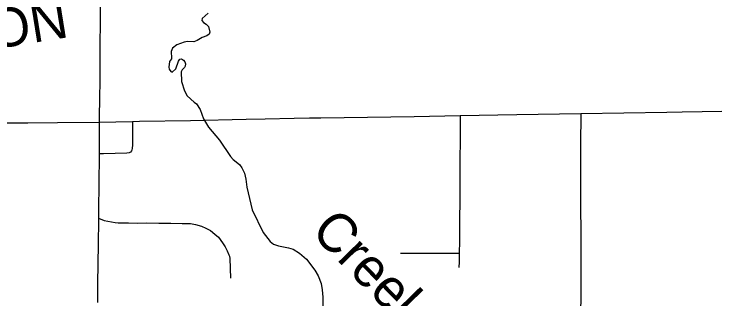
# Model space of a CAD drawing. Extents: x -19 to 366, y -4 to 359.
# Drawn here: x 147.018 to 148.461, y 183.524 to 184.112 of the extents above; entities that cross this region are included whole.
import ezdxf

# ---------------------------------------------------------------- set-up
doc = ezdxf.new("R2010")
doc.units = 0
for name, color, linetype in [('Level 33', 7, 'Continuous'), ('Level 34', 7, 'Continuous'), ('Level 35', 7, 'Continuous'), ('Level 40', 7, 'Continuous'), ('Level 60', 7, 'Continuous')]:
    doc.layers.add(name, color=color, linetype=linetype)

msp = doc.modelspace()

# ---------------------------------------------------------------- linework, layer by layer
at = {"layer": 'Level 33'}
for points in [[(147.1936, 184.2305), (147.1948, 184.2002), (147.1952, 184.1696), (147.1954, 184.1366), (147.195, 184.0059), (147.1945, 183.9745), (147.1938, 183.9374), (147.1935, 183.8998), (147.1936, 183.8879)], [(148.0527, 183.9036), (147.9365, 183.9017)], [(148.1845, 183.9058), (148.0527, 183.9036)], [(148.1845, 183.9058), (148.1839, 183.8421), (148.1837, 183.8039), (148.1841, 183.7211), (148.1847, 183.6548), (148.1844, 183.6045), (148.1844, 183.5683)], [(148.3617, 183.9087), (148.1845, 183.9058)], [(148.3929, 183.9093), (148.3617, 183.9087)], [(148.5158, 183.9113), (148.3929, 183.9093)], [(147.2622, 183.8897), (147.2621, 183.8697), (147.2621, 183.8422), (147.2615, 183.8345), (147.2608, 183.8317), (147.2595, 183.8294), (147.2577, 183.8273), (147.2553, 183.8255), (147.2504, 183.8248), (147.2022, 183.8234), (147.1931, 183.8237)], [(147.2622, 183.8897), (147.1936, 183.8879)], [(147.5351, 183.8949), (147.4961, 183.8942), (147.3813, 183.8914), (147.2764, 183.89), (147.2622, 183.8897)], [(147.5946, 183.8961), (147.5351, 183.8949)], [(147.8417, 183.9001), (147.6497, 183.897), (147.6264, 183.8967), (147.5946, 183.8961)], [(147.9365, 183.9017), (147.8417, 183.9001)], [(147.9365, 183.9017), (147.9361, 183.8667), (147.9358, 183.7967)], [(147.0462, 183.887), (146.9922, 183.8868), (146.8986, 183.887), (146.8621, 183.887), (146.8333, 183.8873), (146.8067, 183.887), (146.7611, 183.887), (146.7446, 183.8867), (146.7048, 183.8856), (146.6909, 183.8854), (146.6832, 183.8851), (146.6753, 183.8843), (146.6678, 183.8834), (146.6622, 183.8823), (146.6561, 183.8804), (146.6513, 183.8785), (146.6465, 183.876), (146.64, 183.8721)], [(147.1072, 183.8875), (147.0462, 183.887)], [(147.1936, 183.8879), (147.1072, 183.8875)], [(147.1936, 183.8879), (147.1931, 183.851), (147.1931, 183.8237)], [(147.1931, 183.8237), (147.1926, 183.7588), (147.1918, 183.7108), (147.1916, 183.6908)], [(147.9358, 183.7967), (147.9359, 183.7716), (147.935, 183.644), (147.9342, 183.6179)], [(147.1916, 183.6908), (147.1911, 183.6336), (147.1906, 183.6007), (147.1902, 183.5526), (147.1897, 183.5175)], [(147.1916, 183.6908), (147.2037, 183.6864), (147.226, 183.6821), (147.2325, 183.6812), (147.2538, 183.6813), (147.2726, 183.6807), (147.2916, 183.6813), (147.3159, 183.6807), (147.3411, 183.6807), (147.3643, 183.6801), (147.3815, 183.6799), (147.3916, 183.6782), (147.4039, 183.6745), (147.413, 183.6707), (147.4223, 183.6655), (147.4316, 183.6583), (147.4389, 183.6518), (147.4472, 183.6405), (147.4526, 183.6318), (147.4568, 183.6238), (147.4601, 183.6158), (147.4612, 183.6124), (147.4624, 183.6077), (147.4636, 183.5677)], [(147.9342, 183.6179), (147.9342, 183.6013), (147.9338, 183.5891)], [(148.1844, 183.5683), (148.1844, 183.5356)], [(148.1844, 183.5356), (148.1842, 183.4915)]]:
    msp.add_lwpolyline(points, dxfattribs=at)
at = {"layer": 'Level 34'}
msp.add_lwpolyline([(147.9342, 183.6179), (147.8966, 183.6184), (147.8561, 183.6184), (147.8135, 183.6182)], dxfattribs=at)
at = {"layer": 'Level 35'}
for points in [[(147.4175, 184.1132), (147.4054, 184.1024), (147.4049, 184.0982), (147.4079, 184.0944), (147.4132, 184.091), (147.4185, 184.0859), (147.4209, 184.0745), (147.4199, 184.0703), (147.4146, 184.0667), (147.4053, 184.0635), (147.3951, 184.0568), (147.3883, 184.0545), (147.3752, 184.0548), (147.3683, 184.0539), (147.3528, 184.0478), (147.3443, 184.0413), (147.3416, 184.0341), (147.3419, 184.0204), (147.3421, 184.0191), (147.3383, 184.0139), (147.3364, 184.002), (147.3372, 183.998), (147.3408, 183.9929), (147.3437, 183.9921), (147.351, 183.9986), (147.3567, 184.0147), (147.359, 184.0184), (147.3627, 184.0191), (147.3667, 184.0167), (147.3696, 184.0131), (147.3709, 184.0089), (147.3704, 184.0039), (147.3691, 184.0015), (147.3643, 183.9967), (147.3624, 183.9923), (147.3627, 183.9726), (147.3688, 183.9532), (147.3741, 183.943), (147.389, 183.9301), (147.3935, 183.9265), (147.4014, 183.9152), (147.4079, 183.8958)], [(147.4079, 183.8958), (147.4183, 183.8787), (147.4408, 183.8516), (147.4637, 183.8181), (147.4688, 183.812), (147.4821, 183.8016), (147.4871, 183.795), (147.4922, 183.7838), (147.4951, 183.7714), (147.4969, 183.7549), (147.5084, 183.7079), (147.5311, 183.6618), (147.5452, 183.6428), (147.5522, 183.6375), (147.5626, 183.6338), (147.5832, 183.6298), (147.5923, 183.6268), (147.6058, 183.619), (147.62, 183.6065), (147.6374, 183.5842), (147.6438, 183.5724), (147.6501, 183.5563), (147.6526, 183.5436), (147.6536, 183.528), (147.6537, 183.4879)]]:
    msp.add_lwpolyline(points, dxfattribs=at)
at = {"layer": 'Level 60'}
for points in [[(154.1159, 1.8709), (153.9063, 10.4874), (153.696, 19.1041), (153.485, 27.7209), (153.2733, 36.3378), (153.0608, 44.9549), (152.8476, 53.5721), (152.6337, 62.1894), (152.419, 70.8069), (152.2036, 79.4245), (151.9875, 88.0422), (151.7707, 96.6601), (151.5531, 105.2782), (151.3348, 113.8963), (151.1158, 122.5147), (150.8961, 131.1331), (150.6757, 139.7517), (150.4545, 148.3704), (150.2326, 156.9893), (150.0101, 165.6083), (149.7867, 174.2275), (149.5627, 182.8468), (149.338, 191.4662), (149.1125, 200.0858), (148.8864, 208.7055), (148.6595, 217.3254), (148.4319, 225.9454), (148.2037, 234.5655), (147.9747, 243.1858), (147.745, 251.8063), (147.5146, 260.4269), (147.2835, 269.0476), (147.0517, 277.6685), (146.8191, 286.2895), (146.5859, 294.9106), (146.352, 303.5319), (146.1174, 312.1534), (145.8821, 320.775), (145.6461, 329.3967), (145.4094, 338.0186), (145.172, 346.6406)], [(0, 180.8999), (7.1228, 180.9044), (14.2457, 180.9176), (21.3685, 180.9397), (28.4912, 180.9706), (35.614, 181.0103), (42.7366, 181.0589), (49.8592, 181.1163), (56.9818, 181.1825), (64.1042, 181.2575), (71.2266, 181.3414), (78.3488, 181.4341), (85.4709, 181.5357), (92.5929, 181.646), (99.7147, 181.7652), (106.8364, 181.8933), (113.9579, 182.0301), (121.0793, 182.1758), (128.2005, 182.3303), (135.3214, 182.4936), (142.4422, 182.6658), (149.5627, 182.8468), (156.683, 183.0366), (163.8031, 183.2352), (170.9229, 183.4427), (178.0425, 183.659), (185.1617, 183.8841), (192.2807, 184.1181), (199.3994, 184.3608), (206.5178, 184.6124), (213.6359, 184.8728), (220.7537, 185.1421), (227.8711, 185.4201), (234.9881, 185.707), (242.1048, 186.0027), (249.2212, 186.3073), (256.3371, 186.6206), (263.4526, 186.9428), (270.5678, 187.2738), (277.6825, 187.6136), (284.7968, 187.9622), (291.9107, 188.3197), (299.0241, 188.6859), (306.1371, 189.061), (313.2495, 189.4449), (320.3615, 189.8377), (327.4731, 190.2392), (334.5841, 190.6495), (341.6946, 191.0687)]]:
    msp.add_spline(points, degree=3, dxfattribs=at)

# ---------------------------------------------------------------- texts
at = {"layer": 'Level 35'}
msp.add_text('Creek', height=0.08, rotation=314.296, dxfattribs=at).set_placement((147.6266, 183.6616))
at = {"layer": 'Level 40'}
msp.add_text('UNION', height=0.08, rotation=9.1719, dxfattribs=at).set_placement((146.793, 184.0094))

doc.saveas('drawing.dxf')
